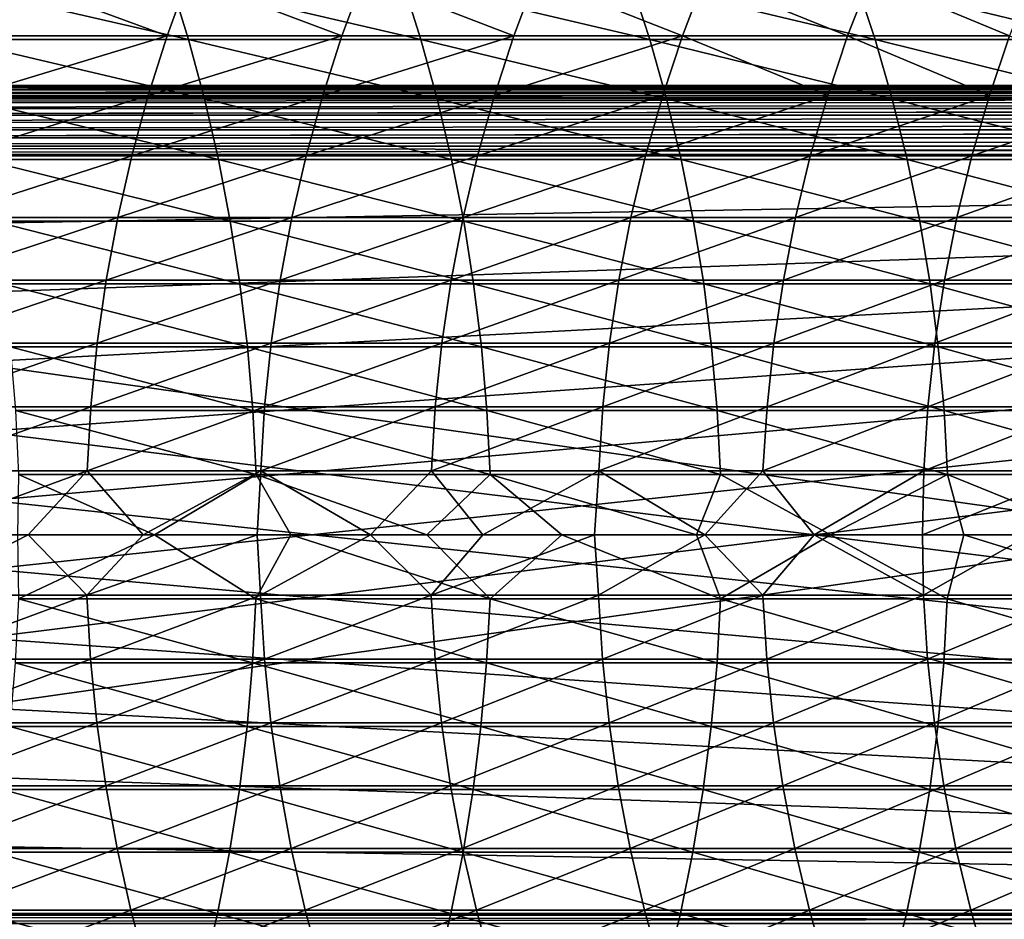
# Model space of a CAD drawing. Header units: metres. Extents: x -24 to 236, y -24 to 24.
# Tile 276 of 316: x 187.62 to 194.74, y -2.78 to 3.72. Entities that reach past the tile are written whole.
import ezdxf

# ---------------------------------------------------------------- set-up
doc = ezdxf.new("R2010")
doc.units = ezdxf.units.M
doc.layers.add('solid_10392024', color=7, linetype='CONTINUOUS')

msp = doc.modelspace()

# ---------------------------------------------------------------- linework, layer by layer
at = {"layer": 'solid_10392024'}
for points in [[(188.84314, 3.581998, 361.502838), (188.712585, 4.002698, 361.357239), (187.009735, 4.002694, 362.850433)], [(187.137146, 3.581994, 362.998779), (188.84314, 3.581998, 361.502838), (187.009735, 4.002694, 362.850433)], [(187.552383, 4.027176, 339.416718), (188.688507, 3.607075, 337.723541), (187.401428, 3.607072, 339.290405)], [(187.552383, 4.027176, 339.416718), (188.841888, 4.02718, 337.846893), (188.688507, 3.607075, 337.723541)], [(188.841888, 4.02718, 337.846893), (189.953552, 3.607074, 336.121155), (188.688507, 3.607075, 337.723541)], [(190.524246, 3.581999, 359.964386), (190.39064, 4.002699, 359.821594), (188.712585, 4.002698, 361.357239)], [(188.84314, 3.581998, 361.502838), (190.524246, 3.581999, 359.964386), (188.712585, 4.002698, 361.357239)], [(188.841888, 4.02718, 337.846893), (190.109283, 4.027178, 336.241516), (189.953552, 3.607074, 336.121155)], [(190.109283, 4.027178, 336.241516), (191.195953, 3.607068, 334.483826), (189.953552, 3.607074, 336.121155)], [(190.109283, 4.027178, 336.241516), (191.353973, 4.027172, 334.601196), (191.195953, 3.607068, 334.483826)], [(192.179901, 3.581996, 358.384155), (192.04335, 4.002696, 358.244171), (190.39064, 4.002699, 359.821594)], [(190.524246, 3.581999, 359.964386), (192.179901, 3.581996, 358.384155), (190.39064, 4.002699, 359.821594)], [(191.353973, 4.027172, 334.601196), (192.415131, 3.607061, 332.812164), (191.195953, 3.607068, 334.483826)], [(191.353973, 4.027172, 334.601196), (192.575333, 4.027164, 332.926544), (192.415131, 3.607061, 332.812164)], [(193.80954, 3.58199, 356.762817), (193.67012, 4.00269, 356.625702), (192.04335, 4.002696, 358.244171)], [(192.179901, 3.581996, 358.384155), (193.80954, 3.58199, 356.762817), (192.04335, 4.002696, 358.244171)], [(192.575333, 4.027164, 332.926544), (193.610458, 3.607058, 331.106781), (192.415131, 3.607061, 332.812164)], [(192.575333, 4.027164, 332.926544), (193.772766, 4.027161, 331.21814), (193.610458, 3.607058, 331.106781)], [(193.772766, 4.027161, 331.21814), (194.781372, 3.607063, 329.368286), (193.610458, 3.607058, 331.106781)], [(195.412613, 3.581986, 355.101105), (195.270432, 4.002685, 354.966858), (193.67012, 4.00269, 356.625702)], [(193.80954, 3.58199, 356.762817), (195.412613, 3.581986, 355.101105), (193.67012, 4.00269, 356.625702)], [(193.772766, 4.027161, 331.21814), (194.945709, 4.027166, 329.476624), (194.781372, 3.607063, 329.368286)], [(188.959045, 3.15178, 361.63208), (188.84314, 3.581998, 361.502838), (187.137146, 3.581994, 362.998779)], [(187.250259, 3.151776, 363.130463), (188.959045, 3.15178, 361.63208), (187.137146, 3.581994, 362.998779)], [(188.688507, 3.607075, 337.723541), (188.5522, 3.177386, 337.613922), (187.267288, 3.177383, 339.178162)], [(187.401428, 3.607072, 339.290405), (188.688507, 3.607075, 337.723541), (187.267288, 3.177383, 339.178162)], [(188.688507, 3.607075, 337.723541), (189.953552, 3.607074, 336.121155), (188.5522, 3.177386, 337.613922)], [(189.953552, 3.607074, 336.121155), (189.815155, 3.177385, 336.014191), (188.5522, 3.177386, 337.613922)], [(190.642853, 3.151781, 360.091156), (190.524246, 3.581999, 359.964386), (188.84314, 3.581998, 361.502838)], [(188.959045, 3.15178, 361.63208), (190.642853, 3.151781, 360.091156), (188.84314, 3.581998, 361.502838)], [(189.953552, 3.607074, 336.121155), (191.195953, 3.607068, 334.483826), (189.815155, 3.177385, 336.014191)], [(191.195953, 3.607068, 334.483826), (191.055542, 3.17738, 334.379517), (189.815155, 3.177385, 336.014191)], [(192.301132, 3.151778, 358.508423), (192.179901, 3.581996, 358.384155), (190.524246, 3.581999, 359.964386)], [(190.642853, 3.151781, 360.091156), (192.301132, 3.151778, 358.508423), (190.524246, 3.581999, 359.964386)], [(191.195953, 3.607068, 334.483826), (192.415131, 3.607061, 332.812164), (191.055542, 3.17738, 334.379517)], [(192.415131, 3.607061, 332.812164), (192.272766, 3.177374, 332.710541), (191.055542, 3.17738, 334.379517)], [(193.933319, 3.151773, 356.884552), (193.80954, 3.58199, 356.762817), (192.179901, 3.581996, 358.384155)], [(192.301132, 3.151778, 358.508423), (193.933319, 3.151773, 356.884552), (192.179901, 3.581996, 358.384155)], [(192.415131, 3.607061, 332.812164), (193.466217, 3.177371, 331.007843), (192.272766, 3.177374, 332.710541)], [(192.415131, 3.607061, 332.812164), (193.610458, 3.607058, 331.106781), (193.466217, 3.177371, 331.007843)], [(193.610458, 3.607058, 331.106781), (194.635315, 3.177375, 329.272034), (193.466217, 3.177371, 331.007843)], [(193.610458, 3.607058, 331.106781), (194.781372, 3.607063, 329.368286), (194.635315, 3.177375, 329.272034)], [(195.538849, 3.15177, 355.220276), (195.412613, 3.581986, 355.101105), (193.80954, 3.58199, 356.762817)], [(193.933319, 3.151773, 356.884552), (195.538849, 3.15177, 355.220276), (193.80954, 3.58199, 356.762817)], [(194.781372, 3.607063, 329.368286), (195.77951, 3.177382, 327.503815), (194.635315, 3.177375, 329.272034)], [(215.5336, 3.246434, 33.390392), (176.534302, 3.246457, 33.390503), (176.5336, 3.25, 33.450001)], [(215.5336, 3.25, 44.450001), (176.5336, 3.25, 33.450001), (176.5336, 3.25, 44.450001)], [(215.5336, 3.25, 44.450001), (215.5336, 3.25, 33.450001), (176.5336, 3.25, 33.450001)], [(215.5336, 3.246434, 33.390392), (176.5336, 3.25, 33.450001), (215.5336, 3.25, 33.450001)], [(215.5336, 3.25, 44.450001), (176.5336, 3.25, 44.450001), (176.534302, 3.246457, 44.509499)], [(215.5336, 3.246354, 44.510269), (215.5336, 3.25, 44.450001), (176.534302, 3.246457, 44.509499)], [(215.5336, 3.246434, 33.390392), (176.536423, 3.235641, 33.331112), (176.534302, 3.246457, 33.390503)], [(215.5336, 3.246354, 44.510269), (176.534302, 3.246457, 44.509499), (176.536423, 3.235641, 44.56889)], [(215.5336, 3.246434, 33.390392), (215.5336, 3.235615, 33.330929), (176.536423, 3.235641, 33.331112)], [(215.5336, 3.235456, 44.569717), (215.5336, 3.246354, 44.510269), (176.536423, 3.235641, 44.56889)], [(215.5336, 3.235615, 33.330929), (176.539886, 3.217845, 33.27359), (176.536423, 3.235641, 33.331112)], [(215.5336, 3.235456, 44.569717), (176.536423, 3.235641, 44.56889), (176.539886, 3.217845, 44.626408)], [(215.5336, 3.235615, 33.330929), (215.5336, 3.217701, 33.273205), (176.539886, 3.217845, 33.27359)], [(215.5336, 3.217465, 44.627415), (215.5336, 3.235456, 44.569717), (176.539886, 3.217845, 44.626408)], [(215.5336, 3.217701, 33.273205), (176.544632, 3.193403, 33.218914), (176.539886, 3.217845, 33.27359)], [(215.5336, 3.217465, 44.627415), (176.539886, 3.217845, 44.626408), (176.544632, 3.193403, 44.681084)], [(215.5336, 3.217701, 33.273205), (215.5336, 3.192952, 33.218067), (176.544632, 3.193403, 33.218914)], [(215.5336, 3.192644, 44.682522), (215.5336, 3.217465, 44.627415), (176.544632, 3.193403, 44.681084)], [(215.5336, 3.192952, 33.218067), (176.550568, 3.162506, 33.167461), (176.544632, 3.193403, 33.218914)], [(215.5336, 3.192644, 44.682522), (176.544632, 3.193403, 44.681084), (176.550568, 3.162506, 44.73254)], [(215.5336, 3.192952, 33.218067), (215.5336, 3.161732, 33.166317), (176.550568, 3.162506, 33.167461)], [(215.5336, 3.161355, 44.73423), (215.5336, 3.192644, 44.682522), (176.550568, 3.162506, 44.73254)], [(215.5336, 3.161732, 33.166317), (176.557632, 3.125277, 33.119598), (176.550568, 3.162506, 33.167461)], [(215.5336, 3.161355, 44.73423), (176.550568, 3.162506, 44.73254), (176.557632, 3.125277, 44.780399)], [(215.5336, 3.161732, 33.166317), (215.5336, 3.124496, 33.11871), (176.557632, 3.125277, 33.119598)], [(215.5336, 3.124055, 44.781788), (215.5336, 3.161355, 44.73423), (176.557632, 3.125277, 44.780399)], [(188.5522, 3.177386, 337.613922), (188.433319, 2.739254, 337.518341), (187.150299, 2.739252, 339.080261)], [(187.267288, 3.177383, 339.178162), (188.5522, 3.177386, 337.613922), (187.150299, 2.739252, 339.080261)], [(189.059998, 2.713188, 361.744659), (188.959045, 3.15178, 361.63208), (187.250259, 3.151776, 363.130463)], [(187.348785, 2.713184, 363.245178), (189.059998, 2.713188, 361.744659), (187.250259, 3.151776, 363.130463)], [(188.5522, 3.177386, 337.613922), (189.815155, 3.177385, 336.014191), (188.433319, 2.739254, 337.518341)], [(189.815155, 3.177385, 336.014191), (189.694443, 2.739253, 335.920898), (188.433319, 2.739254, 337.518341)], [(190.74617, 2.713188, 360.201569), (190.642853, 3.151781, 360.091156), (188.959045, 3.15178, 361.63208)], [(189.059998, 2.713188, 361.744659), (190.74617, 2.713188, 360.201569), (188.959045, 3.15178, 361.63208)], [(189.815155, 3.177385, 336.014191), (191.055542, 3.17738, 334.379517), (189.694443, 2.739253, 335.920898)], [(191.055542, 3.17738, 334.379517), (190.933075, 2.739249, 334.288574), (189.694443, 2.739253, 335.920898)], [(192.406723, 2.713186, 358.616638), (192.301132, 3.151778, 358.508423), (190.642853, 3.151781, 360.091156)], [(190.74617, 2.713188, 360.201569), (192.406723, 2.713186, 358.616638), (190.642853, 3.151781, 360.091156)], [(191.055542, 3.17738, 334.379517), (192.272766, 3.177374, 332.710541), (190.933075, 2.739249, 334.288574)], [(192.272766, 3.177374, 332.710541), (192.148605, 2.739244, 332.621918), (190.933075, 2.739249, 334.288574)], [(192.272766, 3.177374, 332.710541), (193.466217, 3.177371, 331.007843), (192.148605, 2.739244, 332.621918)], [(193.466217, 3.177371, 331.007843), (193.340424, 2.739241, 330.92157), (192.148605, 2.739244, 332.621918)], [(194.041122, 2.713182, 356.990601), (193.933319, 3.151773, 356.884552), (192.301132, 3.151778, 358.508423)], [(192.406723, 2.713186, 358.616638), (194.041122, 2.713182, 356.990601), (192.301132, 3.151778, 358.508423)], [(194.635315, 3.177375, 329.272034), (194.50795, 2.739245, 329.18808), (193.340424, 2.739241, 330.92157)], [(193.466217, 3.177371, 331.007843), (194.635315, 3.177375, 329.272034), (193.340424, 2.739241, 330.92157)], [(195.648804, 2.713179, 355.324097), (195.538849, 3.15177, 355.220276), (193.933319, 3.151773, 356.884552)], [(194.041122, 2.713182, 356.990601), (195.648804, 2.713179, 355.324097), (193.933319, 3.151773, 356.884552)], [(195.77951, 3.177382, 327.503815), (195.650635, 2.739251, 327.422241), (194.50795, 2.739245, 329.18808)], [(194.635315, 3.177375, 329.272034), (195.77951, 3.177382, 327.503815), (194.50795, 2.739245, 329.18808)], [(215.5336, 3.124496, 33.11871), (176.565689, 3.082293, 33.076397), (176.557632, 3.125277, 33.119598)], [(215.5336, 3.124055, 44.781788), (176.557632, 3.125277, 44.780399), (176.565689, 3.082293, 44.823601)], [(215.5336, 3.124496, 33.11871), (215.5336, 3.081787, 33.075947), (176.565689, 3.082293, 33.076397)], [(215.5336, 3.08129, 44.824497), (215.5336, 3.124055, 44.781788), (176.565689, 3.082293, 44.823601)], [(215.5336, 3.081787, 33.075947), (176.574463, 3.034722, 33.03899), (176.565689, 3.082293, 33.076397)], [(215.5336, 3.08129, 44.824497), (176.565689, 3.082293, 44.823601), (176.574463, 3.034722, 44.861012)], [(215.5336, 3.081787, 33.075947), (215.5336, 3.034231, 33.038647), (176.574463, 3.034722, 33.03899)], [(215.5336, 3.033684, 44.861732), (215.5336, 3.08129, 44.824497), (176.574463, 3.034722, 44.861012)], [(215.5336, 3.034231, 33.038647), (176.583801, 2.983306, 33.007759), (176.574463, 3.034722, 33.03899)], [(215.5336, 3.033684, 44.861732), (176.574463, 3.034722, 44.861012), (176.583801, 2.983306, 44.892242)], [(215.5336, 3.034231, 33.038647), (215.5336, 2.982522, 33.007355), (176.583801, 2.983306, 33.007759)], [(215.5336, 2.981934, 44.892952), (215.5336, 3.033684, 44.861732), (176.583801, 2.983306, 44.892242)], [(215.5336, 2.982522, 33.007355), (176.593613, 2.92825, 32.982868), (176.583801, 2.983306, 33.007759)], [(215.5336, 2.981934, 44.892952), (176.583801, 2.983306, 44.892242), (176.593613, 2.92825, 44.917133)], [(215.5336, 2.982522, 33.007355), (215.5336, 2.927415, 32.982536), (176.593613, 2.92825, 32.982868)], [(215.5336, 2.926794, 44.917702), (215.5336, 2.981934, 44.892952), (176.593613, 2.92825, 44.917133)], [(215.5336, 2.927415, 32.982536), (176.603729, 2.870286, 32.964691), (176.593613, 2.92825, 32.982868)], [(215.5336, 2.926794, 44.917702), (176.593613, 2.92825, 44.917133), (176.603729, 2.870286, 44.93531)], [(215.5336, 2.927415, 32.982536), (215.5336, 2.869716, 32.964542), (176.603729, 2.870286, 32.964691)], [(215.5336, 2.869658, 44.935471), (215.5336, 2.926794, 44.917702), (176.603729, 2.870286, 44.93531)], [(215.5336, 2.869716, 32.964542), (176.613937, 2.81058, 32.953682), (176.603729, 2.870286, 32.964691)], [(215.5336, 2.869658, 44.935471), (176.603729, 2.870286, 44.93531), (176.613937, 2.81058, 44.946316)], [(215.5336, 2.869716, 32.964542), (215.5336, 2.810268, 32.953644), (176.613937, 2.81058, 32.953682)], [(215.5336, 2.810268, 44.946354), (215.5336, 2.869658, 44.935471), (176.613937, 2.81058, 44.946316)], [(215.5336, 2.75, 32.950001), (176.624084, 2.75, 32.950001), (176.613937, 2.81058, 32.953682)], [(215.5336, 2.810268, 32.953644), (215.5336, 2.75, 32.950001), (176.613937, 2.81058, 32.953682)], [(215.5336, 2.810268, 44.946354), (176.613937, 2.81058, 44.946316), (176.624084, 2.75, 44.950001)], [(215.5336, 2.810268, 44.946354), (176.624084, 2.75, 44.950001), (215.5336, 2.75, 44.950001)], [(215.5336, 2.75, 32.950001), (176.722778, 2.066648, 32.950001), (176.624084, 2.75, 32.950001)], [(215.5336, -2.75, 44.950001), (176.624084, 2.75, 44.950001), (176.722778, 2.066648, 44.950001)], [(215.5336, -2.75, 44.950001), (215.5336, 2.75, 44.950001), (176.624084, 2.75, 44.950001)], [(215.5336, 2.75, 32.950001), (176.624084, -2.75, 32.950001), (176.722778, -2.066648, 32.950001)], [(215.5336, 2.75, 32.950001), (215.5336, -2.75, 32.950001), (176.624084, -2.75, 32.950001)], [(215.5336, 2.75, 32.950001), (176.793396, 1.379858, 32.950001), (176.722778, 2.066648, 32.950001)], [(215.5336, 2.75, 32.950001), (176.722778, -2.066648, 32.950001), (176.793396, -1.379858, 32.950001)], [(215.5336, 2.75, 32.950001), (176.835846, 0.690638, 32.950001), (176.793396, 1.379858, 32.950001)], [(215.5336, 2.75, 32.950001), (176.793396, -1.379858, 32.950001), (176.835846, -0.690638, 32.950001)], [(215.5336, 2.75, 32.950001), (176.850006, 0, 32.950001), (176.835846, 0.690638, 32.950001)], [(215.5336, 2.75, 32.950001), (176.835846, -0.690638, 32.950001), (176.850006, 0, 32.950001)], [(188.433319, 2.739254, 337.518341), (188.332199, 2.293844, 337.437012), (187.050797, 2.293842, 338.996979)], [(187.150299, 2.739252, 339.080261), (188.433319, 2.739254, 337.518341), (187.050797, 2.293842, 338.996979)], [(189.145721, 2.267386, 361.840271), (189.059998, 2.713188, 361.744659), (187.348785, 2.713184, 363.245178)], [(187.432449, 2.267383, 363.34259), (189.145721, 2.267386, 361.840271), (187.348785, 2.713184, 363.245178)], [(188.433319, 2.739254, 337.518341), (189.694443, 2.739253, 335.920898), (188.332199, 2.293844, 337.437012)], [(189.694443, 2.739253, 335.920898), (189.591782, 2.293843, 335.841553), (188.332199, 2.293844, 337.437012)], [(190.833893, 2.267386, 360.295349), (190.74617, 2.713188, 360.201569), (189.059998, 2.713188, 361.744659)], [(189.145721, 2.267386, 361.840271), (190.833893, 2.267386, 360.295349), (189.059998, 2.713188, 361.744659)], [(189.694443, 2.739253, 335.920898), (190.933075, 2.739249, 334.288574), (189.591782, 2.293843, 335.841553)], [(190.933075, 2.739249, 334.288574), (190.828903, 2.293839, 334.211182), (189.591782, 2.293843, 335.841553)], [(192.496384, 2.267384, 358.708557), (192.406723, 2.713186, 358.616638), (190.74617, 2.713188, 360.201569)], [(190.833893, 2.267386, 360.295349), (192.496384, 2.267384, 358.708557), (190.74617, 2.713188, 360.201569)], [(190.933075, 2.739249, 334.288574), (192.148605, 2.739244, 332.621918), (190.828903, 2.293839, 334.211182)], [(192.148605, 2.739244, 332.621918), (192.042984, 2.293835, 332.546539), (190.828903, 2.293839, 334.211182)], [(192.148605, 2.739244, 332.621918), (193.340424, 2.739241, 330.92157), (192.042984, 2.293835, 332.546539)], [(193.340424, 2.739241, 330.92157), (193.233414, 2.293833, 330.848145), (192.042984, 2.293835, 332.546539)], [(194.132675, 2.267381, 357.080627), (194.041122, 2.713182, 356.990601), (192.406723, 2.713186, 358.616638)], [(192.496384, 2.267384, 358.708557), (194.132675, 2.267381, 357.080627), (192.406723, 2.713186, 358.616638)], [(194.50795, 2.739245, 329.18808), (194.399597, 2.293836, 329.116669), (193.233414, 2.293833, 330.848145)], [(193.340424, 2.739241, 330.92157), (194.50795, 2.739245, 329.18808), (193.233414, 2.293833, 330.848145)], [(195.742172, 2.267378, 355.412262), (195.648804, 2.713179, 355.324097), (194.041122, 2.713182, 356.990601)], [(194.132675, 2.267381, 357.080627), (195.742172, 2.267378, 355.412262), (194.041122, 2.713182, 356.990601)], [(195.650635, 2.739251, 327.422241), (195.541, 2.293841, 327.352814), (194.399597, 2.293836, 329.116669)], [(194.50795, 2.739245, 329.18808), (195.650635, 2.739251, 327.422241), (194.399597, 2.293836, 329.116669)], [(188.332199, 2.293844, 337.437012), (188.2491, 1.842339, 337.370178), (186.969009, 1.842337, 338.928528)], [(187.050797, 2.293842, 338.996979), (188.332199, 2.293844, 337.437012), (186.969009, 1.842337, 338.928528)], [(188.332199, 2.293844, 337.437012), (189.591782, 2.293843, 335.841553), (188.2491, 1.842339, 337.370178)], [(189.591782, 2.293843, 335.841553), (189.507401, 1.842338, 335.776337), (188.2491, 1.842339, 337.370178)], [(189.591782, 2.293843, 335.841553), (190.828903, 2.293839, 334.211182), (189.507401, 1.842338, 335.776337)], [(190.828903, 2.293839, 334.211182), (190.743301, 1.842335, 334.147614), (189.507401, 1.842338, 335.776337)], [(190.828903, 2.293839, 334.211182), (192.042984, 2.293835, 332.546539), (190.743301, 1.842335, 334.147614)], [(192.042984, 2.293835, 332.546539), (191.956192, 1.842331, 332.484589), (190.743301, 1.842335, 334.147614)], [(192.042984, 2.293835, 332.546539), (193.233414, 2.293833, 330.848145), (191.956192, 1.842331, 332.484589)], [(193.233414, 2.293833, 330.848145), (193.145477, 1.84233, 330.787842), (191.956192, 1.842331, 332.484589)], [(194.399597, 2.293836, 329.116669), (194.310562, 1.842332, 329.057983), (193.145477, 1.84233, 330.787842)], [(193.233414, 2.293833, 330.848145), (194.399597, 2.293836, 329.116669), (193.145477, 1.84233, 330.787842)], [(195.541, 2.293841, 327.352814), (195.450897, 1.842336, 327.295776), (194.310562, 1.842332, 329.057983)], [(194.399597, 2.293836, 329.116669), (195.541, 2.293841, 327.352814), (194.310562, 1.842332, 329.057983)], [(189.216003, 1.815559, 361.91864), (189.145721, 2.267386, 361.840271), (187.432449, 2.267383, 363.34259)], [(187.501038, 1.815557, 363.422455), (189.216003, 1.815559, 361.91864), (187.432449, 2.267383, 363.34259)], [(190.905807, 1.815559, 360.372223), (190.833893, 2.267386, 360.295349), (189.145721, 2.267386, 361.840271)], [(189.216003, 1.815559, 361.91864), (190.905807, 1.815559, 360.372223), (189.145721, 2.267386, 361.840271)], [(192.569901, 1.815558, 358.783905), (192.496384, 2.267384, 358.708557), (190.833893, 2.267386, 360.295349)], [(190.905807, 1.815559, 360.372223), (192.569901, 1.815558, 358.783905), (190.833893, 2.267386, 360.295349)], [(194.207718, 1.815555, 357.154449), (194.132675, 2.267381, 357.080627), (192.496384, 2.267384, 358.708557)], [(192.569901, 1.815558, 358.783905), (194.207718, 1.815555, 357.154449), (192.496384, 2.267384, 358.708557)], [(195.81871, 1.815553, 355.484528), (195.742172, 2.267378, 355.412262), (194.132675, 2.267381, 357.080627)], [(194.207718, 1.815555, 357.154449), (195.81871, 1.815553, 355.484528), (194.132675, 2.267381, 357.080627)], [(215.5336, -2.75, 44.950001), (176.722778, 2.066648, 44.950001), (176.793396, 1.379858, 44.950001)], [(188.2491, 1.842339, 337.370178), (188.184235, 1.385938, 337.318024), (186.905182, 1.385936, 338.875122)], [(186.969009, 1.842337, 338.928528), (188.2491, 1.842339, 337.370178), (186.905182, 1.385936, 338.875122)], [(189.270645, 1.358908, 361.979553), (189.216003, 1.815559, 361.91864), (187.501038, 1.815557, 363.422455)], [(187.554367, 1.358907, 363.484528), (189.270645, 1.358908, 361.979553), (187.501038, 1.815557, 363.422455)], [(188.2491, 1.842339, 337.370178), (189.507401, 1.842338, 335.776337), (188.184235, 1.385938, 337.318024)], [(189.507401, 1.842338, 335.776337), (189.441544, 1.385937, 335.725433), (188.184235, 1.385938, 337.318024)], [(190.961731, 1.358908, 360.431976), (190.905807, 1.815559, 360.372223), (189.216003, 1.815559, 361.91864)], [(189.270645, 1.358908, 361.979553), (190.961731, 1.358908, 360.431976), (189.216003, 1.815559, 361.91864)], [(189.507401, 1.842338, 335.776337), (190.743301, 1.842335, 334.147614), (189.441544, 1.385937, 335.725433)], [(190.743301, 1.842335, 334.147614), (190.676483, 1.385935, 334.097992), (189.441544, 1.385937, 335.725433)], [(190.743301, 1.842335, 334.147614), (191.956192, 1.842331, 332.484589), (190.676483, 1.385935, 334.097992)], [(191.956192, 1.842331, 332.484589), (191.888443, 1.385932, 332.436218), (190.676483, 1.385935, 334.097992)], [(192.627045, 1.358907, 358.842499), (192.569901, 1.815558, 358.783905), (190.905807, 1.815559, 360.372223)], [(190.961731, 1.358908, 360.431976), (192.627045, 1.358907, 358.842499), (190.905807, 1.815559, 360.372223)], [(191.956192, 1.842331, 332.484589), (193.145477, 1.84233, 330.787842), (191.888443, 1.385932, 332.436218)], [(193.145477, 1.84233, 330.787842), (193.076843, 1.385931, 330.740753), (191.888443, 1.385932, 332.436218)], [(194.266068, 1.358905, 357.211853), (194.207718, 1.815555, 357.154449), (192.569901, 1.815558, 358.783905)], [(192.627045, 1.358907, 358.842499), (194.266068, 1.358905, 357.211853), (192.569901, 1.815558, 358.783905)], [(194.310562, 1.842332, 329.057983), (194.241058, 1.385933, 329.012207), (193.076843, 1.385931, 330.740753)], [(193.145477, 1.84233, 330.787842), (194.310562, 1.842332, 329.057983), (193.076843, 1.385931, 330.740753)], [(195.87822, 1.358904, 355.54071), (195.81871, 1.815553, 355.484528), (194.207718, 1.815555, 357.154449)], [(194.266068, 1.358905, 357.211853), (195.87822, 1.358904, 355.54071), (194.207718, 1.815555, 357.154449)], [(195.450897, 1.842336, 327.295776), (195.380569, 1.385936, 327.251251), (194.241058, 1.385933, 329.012207)], [(194.310562, 1.842332, 329.057983), (195.450897, 1.842336, 327.295776), (194.241058, 1.385933, 329.012207)], [(215.5336, -2.75, 44.950001), (176.793396, 1.379858, 44.950001), (176.835846, 0.690638, 44.950001)], [(188.184235, 1.385938, 337.318024), (188.137787, 0.925855, 337.28067), (186.859467, 0.925854, 338.836853)], [(186.905182, 1.385936, 338.875122), (188.184235, 1.385938, 337.318024), (186.859467, 0.925854, 338.836853)], [(189.309509, 0.898647, 362.022888), (189.270645, 1.358908, 361.979553), (187.554367, 1.358907, 363.484528)], [(187.5923, 0.898645, 363.528687), (189.309509, 0.898647, 362.022888), (187.554367, 1.358907, 363.484528)], [(188.184235, 1.385938, 337.318024), (189.441544, 1.385937, 335.725433), (188.137787, 0.925855, 337.28067)], [(189.441544, 1.385937, 335.725433), (189.394379, 0.925854, 335.688995), (188.137787, 0.925855, 337.28067)], [(191.001495, 0.898647, 360.474487), (190.961731, 1.358908, 360.431976), (189.270645, 1.358908, 361.979553)], [(189.309509, 0.898647, 362.022888), (191.001495, 0.898647, 360.474487), (189.270645, 1.358908, 361.979553)], [(189.441544, 1.385937, 335.725433), (190.676483, 1.385935, 334.097992), (189.394379, 0.925854, 335.688995)], [(190.676483, 1.385935, 334.097992), (190.628632, 0.925853, 334.062439), (189.394379, 0.925854, 335.688995)], [(190.676483, 1.385935, 334.097992), (191.888443, 1.385932, 332.436218), (190.628632, 0.925853, 334.062439)], [(191.888443, 1.385932, 332.436218), (191.839935, 0.925851, 332.401581), (190.628632, 0.925853, 334.062439)], [(192.667694, 0.898646, 358.884155), (192.627045, 1.358907, 358.842499), (190.961731, 1.358908, 360.431976)], [(191.001495, 0.898647, 360.474487), (192.667694, 0.898646, 358.884155), (190.961731, 1.358908, 360.431976)], [(191.888443, 1.385932, 332.436218), (193.076843, 1.385931, 330.740753), (191.839935, 0.925851, 332.401581)], [(193.076843, 1.385931, 330.740753), (193.027695, 0.92585, 330.707031), (191.839935, 0.925851, 332.401581)], [(194.307571, 0.898645, 357.252655), (194.266068, 1.358905, 357.211853), (192.627045, 1.358907, 358.842499)], [(192.667694, 0.898646, 358.884155), (194.307571, 0.898645, 357.252655), (192.627045, 1.358907, 358.842499)], [(194.241058, 1.385933, 329.012207), (194.191299, 0.925851, 328.979401), (193.027695, 0.92585, 330.707031)], [(193.076843, 1.385931, 330.740753), (194.241058, 1.385933, 329.012207), (193.027695, 0.92585, 330.707031)], [(195.380569, 1.385936, 327.251251), (195.330215, 0.925853, 327.21936), (194.191299, 0.925851, 328.979401)], [(194.241058, 1.385933, 329.012207), (195.380569, 1.385936, 327.251251), (194.191299, 0.925851, 328.979401)], [(195.920547, 0.898644, 355.580658), (195.87822, 1.358904, 355.54071), (194.266068, 1.358905, 357.211853)], [(194.307571, 0.898645, 357.252655), (195.920547, 0.898644, 355.580658), (194.266068, 1.358905, 357.211853)], [(188.137787, 0.925855, 337.28067), (188.109879, 0.463311, 337.258209), (186.832001, 0.463311, 338.813873)], [(186.859467, 0.925854, 338.836853), (188.137787, 0.925855, 337.28067), (186.832001, 0.463311, 338.813873)], [(188.137787, 0.925855, 337.28067), (189.394379, 0.925854, 335.688995), (188.109879, 0.463311, 337.258209)], [(189.394379, 0.925854, 335.688995), (189.366043, 0.463311, 335.667084), (188.109879, 0.463311, 337.258209)], [(189.394379, 0.925854, 335.688995), (190.628632, 0.925853, 334.062439), (189.366043, 0.463311, 335.667084)], [(190.628632, 0.925853, 334.062439), (190.599884, 0.46331, 334.041077), (189.366043, 0.463311, 335.667084)], [(190.628632, 0.925853, 334.062439), (191.839935, 0.925851, 332.401581), (190.599884, 0.46331, 334.041077)], [(191.839935, 0.925851, 332.401581), (191.810791, 0.463309, 332.380768), (190.599884, 0.46331, 334.041077)], [(191.839935, 0.925851, 332.401581), (193.027695, 0.92585, 330.707031), (191.810791, 0.463309, 332.380768)], [(193.027695, 0.92585, 330.707031), (192.998154, 0.463309, 330.686768), (191.810791, 0.463309, 332.380768)], [(194.191299, 0.925851, 328.979401), (194.161392, 0.463309, 328.959686), (192.998154, 0.463309, 330.686768)], [(193.027695, 0.92585, 330.707031), (194.191299, 0.925851, 328.979401), (192.998154, 0.463309, 330.686768)], [(195.330215, 0.925853, 327.21936), (195.299957, 0.46331, 327.200195), (194.161392, 0.463309, 328.959686)], [(194.191299, 0.925851, 328.979401), (195.330215, 0.925853, 327.21936), (194.161392, 0.463309, 328.959686)], [(189.332474, 0.435997, 362.048523), (189.309509, 0.898647, 362.022888), (187.5923, 0.898645, 363.528687)], [(187.614716, 0.435997, 363.55481), (189.332474, 0.435997, 362.048523), (187.5923, 0.898645, 363.528687)], [(191.024994, 0.435997, 360.499603), (191.001495, 0.898647, 360.474487), (189.309509, 0.898647, 362.022888)], [(189.332474, 0.435997, 362.048523), (191.024994, 0.435997, 360.499603), (189.309509, 0.898647, 362.022888)], [(192.691727, 0.435997, 358.908783), (192.667694, 0.898646, 358.884155), (191.001495, 0.898647, 360.474487)], [(191.024994, 0.435997, 360.499603), (192.691727, 0.435997, 358.908783), (191.001495, 0.898647, 360.474487)], [(194.332092, 0.435996, 357.276794), (194.307571, 0.898645, 357.252655), (192.667694, 0.898646, 358.884155)], [(192.691727, 0.435997, 358.908783), (194.332092, 0.435996, 357.276794), (192.667694, 0.898646, 358.884155)], [(195.945557, 0.435996, 355.604279), (195.920547, 0.898644, 355.580658), (194.307571, 0.898645, 357.252655)], [(194.332092, 0.435996, 357.276794), (195.945557, 0.435996, 355.604279), (194.307571, 0.898645, 357.252655)], [(215.5336, -2.75, 44.950001), (176.835846, 0.690638, 44.950001), (176.850006, 0, 44.950001)], [(186.832001, 0.463311, 338.813873), (188.109879, 0.463311, 337.258209), (186.847549, 0, 338.776733)], [(188.109879, 0.463311, 337.258209), (187.684616, 0, 337.763947), (186.847549, 0, 338.776733)], [(187.605835, 0, 363.576324), (188.596863, 0, 362.715607), (187.614716, 0.435997, 363.55481)], [(188.596863, 0, 362.715607), (189.332474, 0.435997, 362.048523), (187.614716, 0.435997, 363.55481)], [(188.109879, 0.463311, 337.258209), (188.515976, 0, 336.731537), (187.684616, 0, 337.763947)], [(188.109879, 0.463311, 337.258209), (189.366043, 0.463311, 335.667084), (188.515976, 0, 336.731537)], [(189.366043, 0.463311, 335.667084), (189.341385, 0, 335.679443), (188.515976, 0, 336.731537)], [(188.596863, 0, 362.715607), (189.583755, 0, 361.836914), (189.332474, 0.435997, 362.048523)], [(190.56636, 0, 360.940216), (191.024994, 0.435997, 360.499603), (189.332474, 0.435997, 362.048523)], [(189.583755, 0, 361.836914), (190.56636, 0, 360.940216), (189.332474, 0.435997, 362.048523)], [(189.366043, 0.463311, 335.667084), (190.160507, 0, 334.607697), (189.341385, 0, 335.679443)], [(189.366043, 0.463311, 335.667084), (190.599884, 0.46331, 334.041077), (190.160507, 0, 334.607697)], [(190.599884, 0.46331, 334.041077), (190.973099, 0, 333.516205), (190.160507, 0, 334.607697)], [(190.56636, 0, 360.940216), (191.544388, 0, 360.025543), (191.024994, 0.435997, 360.499603)], [(190.599884, 0.46331, 334.041077), (191.810791, 0.463309, 332.380768), (190.973099, 0, 333.516205)], [(191.810791, 0.463309, 332.380768), (191.77887, 0, 332.404907), (190.973099, 0, 333.516205)], [(192.517761, 0, 359.092682), (192.691727, 0.435997, 358.908783), (191.024994, 0.435997, 360.499603)], [(191.544388, 0, 360.025543), (192.517761, 0, 359.092682), (191.024994, 0.435997, 360.499603)], [(191.810791, 0.463309, 332.380768), (192.577515, 0, 331.273773), (191.77887, 0, 332.404907)], [(191.810791, 0.463309, 332.380768), (192.998154, 0.463309, 330.686768), (192.577515, 0, 331.273773)], [(192.517761, 0, 359.092682), (193.486313, 0, 358.141571), (192.691727, 0.435997, 358.908783)], [(192.998154, 0.463309, 330.686768), (193.368713, 0, 330.122803), (192.577515, 0, 331.273773)], [(193.486313, 0, 358.141571), (194.332092, 0.435996, 357.276794), (192.691727, 0.435997, 358.908783)], [(192.998154, 0.463309, 330.686768), (194.161392, 0.463309, 328.959686), (193.368713, 0, 330.122803)], [(194.161392, 0.463309, 328.959686), (194.152145, 0, 328.952026), (193.368713, 0, 330.122803)], [(193.486313, 0, 358.141571), (194.449738, 0, 357.172211), (194.332092, 0.435996, 357.276794)], [(195.299957, 0.46331, 327.200195), (194.927551, 0, 327.761414), (194.152145, 0, 328.952026)], [(194.161392, 0.463309, 328.959686), (195.299957, 0.46331, 327.200195), (194.152145, 0, 328.952026)], [(195.407898, 0, 356.184509), (195.945557, 0.435996, 355.604279), (194.332092, 0.435996, 357.276794)], [(194.449738, 0, 357.172211), (195.407898, 0, 356.184509), (194.332092, 0.435996, 357.276794)], [(187.613831, -0.46331, 363.553772), (188.596863, 0, 362.715607), (187.605835, 0, 363.576324)], [(187.613831, -0.46331, 363.553772), (189.331573, -0.46331, 362.047485), (188.596863, 0, 362.715607)], [(189.331573, -0.46331, 362.047485), (189.583755, 0, 361.836914), (188.596863, 0, 362.715607)], [(189.331573, -0.46331, 362.047485), (191.024063, -0.46331, 360.498627), (189.583755, 0, 361.836914)], [(191.024063, -0.46331, 360.498627), (190.56636, 0, 360.940216), (189.583755, 0, 361.836914)], [(191.024063, -0.46331, 360.498627), (191.544388, 0, 360.025543), (190.56636, 0, 360.940216)], [(191.024063, -0.46331, 360.498627), (192.690765, -0.46331, 358.907806), (191.544388, 0, 360.025543)], [(192.690765, -0.46331, 358.907806), (192.517761, 0, 359.092682), (191.544388, 0, 360.025543)], [(192.690765, -0.46331, 358.907806), (193.486313, 0, 358.141571), (192.517761, 0, 359.092682)], [(192.690765, -0.46331, 358.907806), (194.331131, -0.463309, 357.275818), (193.486313, 0, 358.141571)], [(194.331131, -0.463309, 357.275818), (194.449738, 0, 357.172211), (193.486313, 0, 358.141571)], [(194.331131, -0.463309, 357.275818), (195.944565, -0.463309, 355.603363), (194.449738, 0, 357.172211)], [(195.944565, -0.463309, 355.603363), (195.407898, 0, 356.184509), (194.449738, 0, 357.172211)], [(215.5336, -2.75, 44.950001), (176.850006, 0, 44.950001), (176.835846, -0.690638, 44.950001)], [(186.830963, -0.435997, 338.812988), (186.847549, 0, 338.776733), (187.684616, 0, 337.763947)], [(186.830963, -0.435997, 338.812988), (187.684616, 0, 337.763947), (188.10881, -0.435998, 337.257355)], [(188.10881, -0.435998, 337.257355), (187.684616, 0, 337.763947), (188.515976, 0, 336.731537)], [(188.10881, -0.435998, 337.257355), (188.515976, 0, 336.731537), (189.341385, 0, 335.679443)], [(188.10881, -0.435998, 337.257355), (189.341385, 0, 335.679443), (189.36496, -0.435998, 335.66626)], [(189.36496, -0.435998, 335.66626), (189.341385, 0, 335.679443), (190.160507, 0, 334.607697)], [(189.36496, -0.435998, 335.66626), (190.160507, 0, 334.607697), (190.598785, -0.435997, 334.040283)], [(190.598785, -0.435997, 334.040283), (190.160507, 0, 334.607697), (190.973099, 0, 333.516205)], [(190.598785, -0.435997, 334.040283), (190.973099, 0, 333.516205), (191.77887, 0, 332.404907)], [(190.598785, -0.435997, 334.040283), (191.77887, 0, 332.404907), (191.809677, -0.435996, 332.379974)], [(191.809677, -0.435996, 332.379974), (191.77887, 0, 332.404907), (192.577515, 0, 331.273773)], [(191.809677, -0.435996, 332.379974), (192.577515, 0, 331.273773), (192.997025, -0.435996, 330.686005)], [(192.997025, -0.435996, 330.686005), (192.577515, 0, 331.273773), (193.368713, 0, 330.122803)], [(192.997025, -0.435996, 330.686005), (193.368713, 0, 330.122803), (194.160248, -0.435996, 328.958923)], [(194.160248, -0.435996, 328.958923), (193.368713, 0, 330.122803), (194.152145, 0, 328.952026)], [(194.160248, -0.435996, 328.958923), (194.152145, 0, 328.952026), (194.927551, 0, 327.761414)], [(194.160248, -0.435996, 328.958923), (194.927551, 0, 327.761414), (195.298798, -0.435997, 327.199463)], [(186.830963, -0.435997, 338.812988), (188.10881, -0.435998, 337.257355), (186.857346, -0.898647, 338.835083)], [(188.10881, -0.435998, 337.257355), (188.135635, -0.898648, 337.278931), (186.857346, -0.898647, 338.835083)], [(187.590485, -0.925852, 363.526581), (189.307663, -0.925853, 362.020844), (187.613831, -0.46331, 363.553772)], [(189.307663, -0.925853, 362.020844), (189.331573, -0.46331, 362.047485), (187.613831, -0.46331, 363.553772)], [(188.10881, -0.435998, 337.257355), (189.36496, -0.435998, 335.66626), (188.135635, -0.898648, 337.278931)], [(189.36496, -0.435998, 335.66626), (189.392197, -0.898647, 335.687286), (188.135635, -0.898648, 337.278931)], [(189.307663, -0.925853, 362.020844), (190.999603, -0.925853, 360.472473), (189.331573, -0.46331, 362.047485)], [(190.999603, -0.925853, 360.472473), (191.024063, -0.46331, 360.498627), (189.331573, -0.46331, 362.047485)], [(189.36496, -0.435998, 335.66626), (190.598785, -0.435997, 334.040283), (189.392197, -0.898647, 335.687286)], [(190.598785, -0.435997, 334.040283), (190.626404, -0.898646, 334.060791), (189.392197, -0.898647, 335.687286)], [(190.598785, -0.435997, 334.040283), (191.809677, -0.435996, 332.379974), (190.626404, -0.898646, 334.060791)], [(191.809677, -0.435996, 332.379974), (191.837677, -0.898644, 332.399994), (190.626404, -0.898646, 334.060791)], [(190.999603, -0.925853, 360.472473), (192.665756, -0.925852, 358.882172), (191.024063, -0.46331, 360.498627)], [(192.665756, -0.925852, 358.882172), (192.690765, -0.46331, 358.907806), (191.024063, -0.46331, 360.498627)], [(191.809677, -0.435996, 332.379974), (192.997025, -0.435996, 330.686005), (191.837677, -0.898644, 332.399994)], [(192.997025, -0.435996, 330.686005), (193.025406, -0.898644, 330.705475), (191.837677, -0.898644, 332.399994)], [(192.665756, -0.925852, 358.882172), (194.305588, -0.925851, 357.250702), (192.690765, -0.46331, 358.907806)], [(194.305588, -0.925851, 357.250702), (194.331131, -0.463309, 357.275818), (192.690765, -0.46331, 358.907806)], [(192.997025, -0.435996, 330.686005), (194.160248, -0.435996, 328.958923), (193.025406, -0.898644, 330.705475)], [(194.160248, -0.435996, 328.958923), (194.18898, -0.898645, 328.977875), (193.025406, -0.898644, 330.705475)], [(194.160248, -0.435996, 328.958923), (195.298798, -0.435997, 327.199463), (194.18898, -0.898645, 328.977875)], [(195.298798, -0.435997, 327.199463), (195.327866, -0.898647, 327.217896), (194.18898, -0.898645, 328.977875)], [(194.305588, -0.925851, 357.250702), (195.918533, -0.92585, 355.578766), (194.331131, -0.463309, 357.275818)], [(195.918533, -0.92585, 355.578766), (195.944565, -0.463309, 355.603363), (194.331131, -0.463309, 357.275818)], [(215.5336, -2.75, 44.950001), (176.835846, -0.690638, 44.950001), (176.793396, -1.379858, 44.950001)], [(186.857346, -0.898647, 338.835083), (188.135635, -0.898648, 337.278931), (186.901978, -1.358909, 338.872437)], [(188.135635, -0.898648, 337.278931), (188.180984, -1.35891, 337.315399), (186.901978, -1.358909, 338.872437)], [(188.135635, -0.898648, 337.278931), (189.392197, -0.898647, 335.687286), (188.180984, -1.35891, 337.315399)], [(189.392197, -0.898647, 335.687286), (189.438248, -1.35891, 335.7229), (188.180984, -1.35891, 337.315399)], [(189.392197, -0.898647, 335.687286), (190.626404, -0.898646, 334.060791), (189.438248, -1.35891, 335.7229)], [(190.626404, -0.898646, 334.060791), (190.673126, -1.358907, 334.09549), (189.438248, -1.35891, 335.7229)], [(190.626404, -0.898646, 334.060791), (191.837677, -0.898644, 332.399994), (190.673126, -1.358907, 334.09549)], [(191.837677, -0.898644, 332.399994), (191.885056, -1.358905, 332.433807), (190.673126, -1.358907, 334.09549)], [(191.837677, -0.898644, 332.399994), (193.025406, -0.898644, 330.705475), (191.885056, -1.358905, 332.433807)], [(193.025406, -0.898644, 330.705475), (193.07341, -1.358904, 330.738403), (191.885056, -1.358905, 332.433807)], [(193.025406, -0.898644, 330.705475), (194.18898, -0.898645, 328.977875), (193.07341, -1.358904, 330.738403)], [(194.18898, -0.898645, 328.977875), (194.237579, -1.358906, 329.009888), (193.07341, -1.358904, 330.738403)], [(194.18898, -0.898645, 328.977875), (195.327866, -0.898647, 327.217896), (194.237579, -1.358906, 329.009888)], [(195.327866, -0.898647, 327.217896), (195.377045, -1.358909, 327.249023), (194.237579, -1.358906, 329.009888)], [(187.551651, -1.385934, 363.481384), (189.267868, -1.385936, 361.976471), (187.590485, -0.925852, 363.526581)], [(189.267868, -1.385936, 361.976471), (189.307663, -0.925853, 362.020844), (187.590485, -0.925852, 363.526581)], [(189.267868, -1.385936, 361.976471), (190.958878, -1.385936, 360.428925), (189.307663, -0.925853, 362.020844)], [(190.958878, -1.385936, 360.428925), (190.999603, -0.925853, 360.472473), (189.307663, -0.925853, 362.020844)], [(190.958878, -1.385936, 360.428925), (192.624146, -1.385935, 358.839508), (190.999603, -0.925853, 360.472473)], [(192.624146, -1.385935, 358.839508), (192.665756, -0.925852, 358.882172), (190.999603, -0.925853, 360.472473)], [(192.624146, -1.385935, 358.839508), (194.263092, -1.385933, 357.208923), (192.665756, -0.925852, 358.882172)], [(194.263092, -1.385933, 357.208923), (194.305588, -0.925851, 357.250702), (192.665756, -0.925852, 358.882172)], [(194.263092, -1.385933, 357.208923), (195.875183, -1.385931, 355.537842), (194.305588, -0.925851, 357.250702)], [(195.875183, -1.385931, 355.537842), (195.918533, -0.92585, 355.578766), (194.305588, -0.925851, 357.250702)], [(215.5336, -2.75, 44.950001), (176.793396, -1.379858, 44.950001), (176.722778, -2.066648, 44.950001)], [(186.901978, -1.358909, 338.872437), (188.180984, -1.35891, 337.315399), (186.964752, -1.81556, 338.924957)], [(188.180984, -1.35891, 337.315399), (188.244766, -1.815562, 337.366699), (186.964752, -1.81556, 338.924957)], [(187.497421, -1.842333, 363.418243), (189.212296, -1.842336, 361.91449), (187.551651, -1.385934, 363.481384)], [(189.212296, -1.842336, 361.91449), (189.267868, -1.385936, 361.976471), (187.551651, -1.385934, 363.481384)], [(188.180984, -1.35891, 337.315399), (189.438248, -1.35891, 335.7229), (188.244766, -1.815562, 337.366699)], [(189.438248, -1.35891, 335.7229), (189.503006, -1.815561, 335.772949), (188.244766, -1.815562, 337.366699)], [(189.212296, -1.842336, 361.91449), (190.902008, -1.842336, 360.368164), (189.267868, -1.385936, 361.976471)], [(190.902008, -1.842336, 360.368164), (190.958878, -1.385936, 360.428925), (189.267868, -1.385936, 361.976471)], [(189.438248, -1.35891, 335.7229), (190.673126, -1.358907, 334.09549), (189.503006, -1.815561, 335.772949)], [(190.673126, -1.358907, 334.09549), (190.738831, -1.815558, 334.144287), (189.503006, -1.815561, 335.772949)], [(190.673126, -1.358907, 334.09549), (191.885056, -1.358905, 332.433807), (190.738831, -1.815558, 334.144287)], [(191.885056, -1.358905, 332.433807), (191.951675, -1.815554, 332.481354), (190.738831, -1.815558, 334.144287)], [(190.902008, -1.842336, 360.368164), (192.566025, -1.842334, 358.779938), (190.958878, -1.385936, 360.428925)], [(192.566025, -1.842334, 358.779938), (192.624146, -1.385935, 358.839508), (190.958878, -1.385936, 360.428925)], [(191.885056, -1.358905, 332.433807), (193.07341, -1.358904, 330.738403), (191.951675, -1.815554, 332.481354)], [(193.07341, -1.358904, 330.738403), (193.1409, -1.815553, 330.784698), (191.951675, -1.815554, 332.481354)], [(192.566025, -1.842334, 358.779938), (194.203751, -1.842332, 357.150543), (192.624146, -1.385935, 358.839508)], [(194.203751, -1.842332, 357.150543), (194.263092, -1.385933, 357.208923), (192.624146, -1.385935, 358.839508)], [(193.07341, -1.358904, 330.738403), (194.237579, -1.358906, 329.009888), (193.1409, -1.815553, 330.784698)], [(194.237579, -1.358906, 329.009888), (194.305923, -1.815556, 329.054932), (193.1409, -1.815553, 330.784698)], [(194.203751, -1.842332, 357.150543), (195.814667, -1.84233, 355.480713), (194.263092, -1.385933, 357.208923)], [(194.237579, -1.358906, 329.009888), (195.377045, -1.358909, 327.249023), (194.305923, -1.815556, 329.054932)], [(195.814667, -1.84233, 355.480713), (195.875183, -1.385931, 355.537842), (194.263092, -1.385933, 357.208923)], [(195.377045, -1.358909, 327.249023), (195.446198, -1.815559, 327.292786), (194.305923, -1.815556, 329.054932)], [(186.964752, -1.81556, 338.924957), (188.244766, -1.815562, 337.366699), (187.045471, -2.267387, 338.992523)], [(188.244766, -1.815562, 337.366699), (188.326797, -2.267389, 337.432678), (187.045471, -2.267387, 338.992523)], [(187.427933, -2.293838, 363.337341), (189.141098, -2.29384, 361.835114), (187.497421, -1.842333, 363.418243)], [(189.141098, -2.29384, 361.835114), (189.212296, -1.842336, 361.91449), (187.497421, -1.842333, 363.418243)], [(188.244766, -1.815562, 337.366699), (189.503006, -1.815561, 335.772949), (188.326797, -2.267389, 337.432678)], [(189.503006, -1.815561, 335.772949), (189.586288, -2.267388, 335.837311), (188.326797, -2.267389, 337.432678)], [(189.141098, -2.29384, 361.835114), (190.829163, -2.293841, 360.290283), (189.212296, -1.842336, 361.91449)], [(190.829163, -2.293841, 360.290283), (190.902008, -1.842336, 360.368164), (189.212296, -1.842336, 361.91449)], [(189.503006, -1.815561, 335.772949), (190.738831, -1.815558, 334.144287), (189.586288, -2.267388, 335.837311)], [(190.738831, -1.815558, 334.144287), (190.823349, -2.267385, 334.207062), (189.586288, -2.267388, 335.837311)], [(190.738831, -1.815558, 334.144287), (191.951675, -1.815554, 332.481354), (190.823349, -2.267385, 334.207062)], [(191.951675, -1.815554, 332.481354), (192.037354, -2.26738, 332.542511), (190.823349, -2.267385, 334.207062)], [(190.829163, -2.293841, 360.290283), (192.491547, -2.293839, 358.703613), (190.902008, -1.842336, 360.368164)], [(192.491547, -2.293839, 358.703613), (192.566025, -1.842334, 358.779938), (190.902008, -1.842336, 360.368164)], [(191.951675, -1.815554, 332.481354), (193.1409, -1.815553, 330.784698), (192.037354, -2.26738, 332.542511)], [(193.1409, -1.815553, 330.784698), (193.227707, -2.267378, 330.844238), (192.037354, -2.26738, 332.542511)], [(192.491547, -2.293839, 358.703613), (194.127731, -2.293836, 357.075775), (192.566025, -1.842334, 358.779938)], [(194.127731, -2.293836, 357.075775), (194.203751, -1.842332, 357.150543), (192.566025, -1.842334, 358.779938)], [(193.1409, -1.815553, 330.784698), (194.305923, -1.815556, 329.054932), (193.227707, -2.267378, 330.844238)], [(194.305923, -1.815556, 329.054932), (194.393814, -2.267381, 329.112854), (193.227707, -2.267378, 330.844238)], [(194.127731, -2.293836, 357.075775), (195.737137, -2.293833, 355.407501), (194.203751, -1.842332, 357.150543)], [(195.737137, -2.293833, 355.407501), (195.814667, -1.84233, 355.480713), (194.203751, -1.842332, 357.150543)], [(194.305923, -1.815556, 329.054932), (195.446198, -1.815559, 327.292786), (194.393814, -2.267381, 329.112854)], [(195.446198, -1.815559, 327.292786), (195.535141, -2.267386, 327.349121), (194.393814, -2.267381, 329.112854)], [(215.5336, -2.75, 44.950001), (176.722778, -2.066648, 44.950001), (176.624084, -2.75, 44.950001)], [(187.045471, -2.267387, 338.992523), (188.326797, -2.267389, 337.432678), (187.143951, -2.713189, 339.074951)], [(188.326797, -2.267389, 337.432678), (188.426865, -2.713192, 337.513153), (187.143951, -2.713189, 339.074951)], [(188.326797, -2.267389, 337.432678), (189.586288, -2.267388, 335.837311), (188.426865, -2.713192, 337.513153)], [(189.586288, -2.267388, 335.837311), (189.687897, -2.713191, 335.915833), (188.426865, -2.713192, 337.513153)], [(189.586288, -2.267388, 335.837311), (190.823349, -2.267385, 334.207062), (189.687897, -2.713191, 335.915833)], [(190.823349, -2.267385, 334.207062), (190.926422, -2.713186, 334.28363), (189.687897, -2.713191, 335.915833)], [(190.823349, -2.267385, 334.207062), (192.037354, -2.26738, 332.542511), (190.926422, -2.713186, 334.28363)], [(192.037354, -2.26738, 332.542511), (192.141861, -2.713181, 332.617126), (190.926422, -2.713186, 334.28363)], [(192.037354, -2.26738, 332.542511), (193.227707, -2.267378, 330.844238), (192.141861, -2.713181, 332.617126)], [(193.227707, -2.267378, 330.844238), (193.333588, -2.713179, 330.91687), (192.141861, -2.713181, 332.617126)], [(193.227707, -2.267378, 330.844238), (194.393814, -2.267381, 329.112854), (193.333588, -2.713179, 330.91687)], [(194.393814, -2.267381, 329.112854), (194.501038, -2.713182, 329.183533), (193.333588, -2.713179, 330.91687)], [(194.393814, -2.267381, 329.112854), (195.535141, -2.267386, 327.349121), (194.501038, -2.713182, 329.183533)], [(195.535141, -2.267386, 327.349121), (195.643631, -2.713188, 327.417786), (194.501038, -2.713182, 329.183533)], [(187.343384, -2.739247, 363.238892), (189.054474, -2.73925, 361.738495), (187.427933, -2.293838, 363.337341)], [(189.054474, -2.73925, 361.738495), (189.141098, -2.29384, 361.835114), (187.427933, -2.293838, 363.337341)], [(189.054474, -2.73925, 361.738495), (190.740509, -2.739251, 360.195526), (189.141098, -2.29384, 361.835114)], [(190.740509, -2.739251, 360.195526), (190.829163, -2.293841, 360.290283), (189.141098, -2.29384, 361.835114)], [(190.740509, -2.739251, 360.195526), (192.40094, -2.739248, 358.610718), (190.829163, -2.293841, 360.290283)], [(192.40094, -2.739248, 358.610718), (192.491547, -2.293839, 358.703613), (190.829163, -2.293841, 360.290283)], [(192.40094, -2.739248, 358.610718), (194.035217, -2.739244, 356.984772), (192.491547, -2.293839, 358.703613)], [(194.035217, -2.739244, 356.984772), (194.127731, -2.293836, 357.075775), (192.491547, -2.293839, 358.703613)], [(194.035217, -2.739244, 356.984772), (195.642776, -2.739241, 355.31842), (194.127731, -2.293836, 357.075775)], [(195.642776, -2.739241, 355.31842), (195.737137, -2.293833, 355.407501), (194.127731, -2.293836, 357.075775)], [(215.5336, -2.810268, 32.953644), (176.613937, -2.81058, 32.953682), (176.624084, -2.75, 32.950001)], [(215.5336, -2.75, 44.950001), (176.624084, -2.75, 44.950001), (176.613937, -2.81058, 44.946316)], [(215.5336, -2.810268, 44.946354), (215.5336, -2.75, 44.950001), (176.613937, -2.81058, 44.946316)], [(215.5336, -2.810268, 32.953644), (176.624084, -2.75, 32.950001), (215.5336, -2.75, 32.950001)], [(187.143951, -2.713189, 339.074951), (188.426865, -2.713192, 337.513153), (187.259918, -3.151782, 339.171967)], [(187.244003, -3.177377, 363.123169), (188.952621, -3.177381, 361.624908), (187.343384, -2.739247, 363.238892)], [(188.426865, -2.713192, 337.513153), (188.544708, -3.151785, 337.60791), (187.259918, -3.151782, 339.171967)], [(188.952621, -3.177381, 361.624908), (189.054474, -2.73925, 361.738495), (187.343384, -2.739247, 363.238892)], [(188.426865, -2.713192, 337.513153), (189.687897, -2.713191, 335.915833), (188.544708, -3.151785, 337.60791)], [(189.687897, -2.713191, 335.915833), (189.807541, -3.151784, 336.008301), (188.544708, -3.151785, 337.60791)], [(188.952621, -3.177381, 361.624908), (190.636292, -3.177382, 360.084137), (189.054474, -2.73925, 361.738495)], [(190.636292, -3.177382, 360.084137), (190.740509, -2.739251, 360.195526), (189.054474, -2.73925, 361.738495)], [(189.687897, -2.713191, 335.915833), (190.926422, -2.713186, 334.28363), (189.807541, -3.151784, 336.008301)], [(190.926422, -2.713186, 334.28363), (191.047821, -3.151779, 334.37381), (189.807541, -3.151784, 336.008301)], [(190.636292, -3.177382, 360.084137), (192.294418, -3.177379, 358.501526), (190.740509, -2.739251, 360.195526)], [(192.294418, -3.177379, 358.501526), (192.40094, -2.739248, 358.610718), (190.740509, -2.739251, 360.195526)], [(190.926422, -2.713186, 334.28363), (192.141861, -2.713181, 332.617126), (191.047821, -3.151779, 334.37381)], [(192.141861, -2.713181, 332.617126), (192.264938, -3.151772, 332.704956), (191.047821, -3.151779, 334.37381)], [(192.141861, -2.713181, 332.617126), (193.333588, -2.713179, 330.91687), (192.264938, -3.151772, 332.704956)], [(193.333588, -2.713179, 330.91687), (193.458282, -3.15177, 331.002411), (192.264938, -3.151772, 332.704956)], [(192.294418, -3.177379, 358.501526), (193.926468, -3.177375, 356.877808), (192.40094, -2.739248, 358.610718)], [(193.926468, -3.177375, 356.877808), (194.035217, -2.739244, 356.984772), (192.40094, -2.739248, 358.610718)], [(193.333588, -2.713179, 330.91687), (194.501038, -2.713182, 329.183533), (193.458282, -3.15177, 331.002411)], [(194.501038, -2.713182, 329.183533), (194.627289, -3.151774, 329.266754), (193.458282, -3.15177, 331.002411)], [(193.926468, -3.177375, 356.877808), (195.53186, -3.177371, 355.213684), (194.035217, -2.739244, 356.984772)], [(195.53186, -3.177371, 355.213684), (195.642776, -2.739241, 355.31842), (194.035217, -2.739244, 356.984772)], [(194.501038, -2.713182, 329.183533), (195.643631, -2.713188, 327.417786), (194.627289, -3.151774, 329.266754)], [(195.643631, -2.713188, 327.417786), (195.771393, -3.151781, 327.498688), (194.627289, -3.151774, 329.266754)]]:
    msp.add_3dface(points, dxfattribs=at)

doc.saveas('drawing.dxf')
